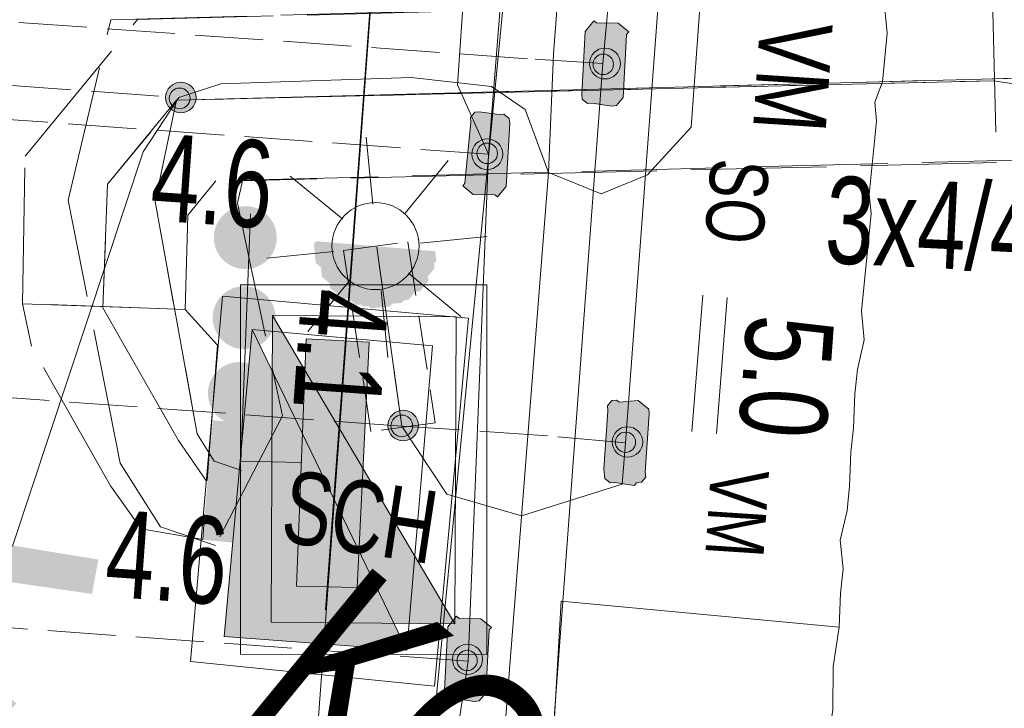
# Model space of a CAD drawing. Header units: metres. Extents: x -740 to 758, y -633 to 854.
# Tile 289 of 656: x -51.16 to -45.14, y -435.91 to -431.69. Entities that reach past the tile are written whole.
import ezdxf

# ---------------------------------------------------------------- set-up
doc = ezdxf.new("R2010")
doc.units = ezdxf.units.M
doc.header["$MEASUREMENT"] = 0
for name, pattern in [('208_208_208_416', [1.04, 0.208, -0.208, 0.208, -0.416]), ('333_125', [0.4576, 0.3328, -0.1248]), ('333_333', [0.6656, 0.3328, -0.3328]), ('416_125', [0.5408, 0.416, -0.1248]), ('416_416', [0.832, 0.416, -0.416]), ('832_208', [1.04, 0.832, -0.208])]:
    doc.linetypes.add(name, pattern=pattern)
for name, color, linetype in [('Gas.LOVION', 7, 'Continuous'), ('Gis.LOVION', 7, 'Continuous'), ('Grundkarte.LOVION', 7, 'Continuous'), ('Strom.LOVION', 7, 'Continuous'), ('StromBemass.LOVION', 7, 'Continuous'), ('Telko.LOVION', 7, 'Continuous'), ('Wasser.LOVION', 7, 'Continuous')]:
    doc.layers.add(name, color=color, linetype=linetype)
doc.styles.add('ERSTELLTER_STIL_1', font='arial.ttf')

msp = doc.modelspace()

# ---------------------------------------------------------------- hatches: boundary and pattern name
at = {"layer": 'Gas.LOVION', "linetype": 'Continuous', "lineweight": 18}
for points in [[(-49.6321, -433.1483), (-49.618, -433.1286), (-49.6064, -433.1074), (-49.5976, -433.0848), (-49.5916, -433.0614), (-49.5887, -433.0374), (-49.5887, -433.0132), (-49.5918, -432.9892), (-49.5979, -432.9657), (-49.6069, -432.9433), (-49.6186, -432.9221), (-49.6329, -432.9025), (-49.6496, -432.885), (-49.6683, -432.8696), (-49.6887, -432.8567), (-49.7107, -432.8465), (-49.7337, -432.839), (-49.7575, -432.8346), (-49.7817, -432.8331), (-49.8058, -432.8347), (-49.8296, -432.8394), (-49.8526, -432.8469), (-49.8744, -432.8573), (-49.8948, -432.8703), (-49.9134, -432.8858), (-49.9299, -432.9035), (-49.9441, -432.9231), (-49.9557, -432.9444), (-49.9645, -432.9669), (-49.9705, -432.9904), (-49.9734, -433.0144), (-49.9734, -433.0386), (-49.9702, -433.0626), (-49.9642, -433.086), (-49.9552, -433.1085), (-49.9434, -433.1297), (-49.9292, -433.1492), (-49.9125, -433.1668), (-49.8938, -433.1822), (-49.8734, -433.1951), (-49.8514, -433.2053), (-49.8284, -433.2127), (-49.8046, -433.2172), (-49.7804, -433.2186), (-49.7563, -433.217), (-49.7325, -433.2124), (-49.7095, -433.2048), (-49.6877, -433.1945), (-49.6673, -433.1814), (-49.6487, -433.1659)], [(-49.6395, -433.638), (-49.6254, -433.6185), (-49.6138, -433.5972), (-49.605, -433.5748), (-49.599, -433.5513), (-49.5961, -433.5274), (-49.5962, -433.5032), (-49.5993, -433.4792), (-49.6054, -433.4559), (-49.6143, -433.4334), (-49.626, -433.4123), (-49.6403, -433.3928), (-49.6569, -433.3752), (-49.6756, -433.3599), (-49.696, -433.347), (-49.7179, -433.3368), (-49.7409, -433.3294), (-49.7646, -433.325), (-49.7888, -433.3235), (-49.8129, -433.3251), (-49.8366, -433.3297), (-49.8595, -433.3372), (-49.8814, -433.3476), (-49.9017, -433.3606), (-49.9203, -433.3761), (-49.9368, -433.3937), (-49.9509, -433.4133), (-49.9625, -433.4345), (-49.9713, -433.457), (-49.9772, -433.4805), (-49.9802, -433.5044), (-49.9801, -433.5286), (-49.977, -433.5525), (-49.9709, -433.5759), (-49.9619, -433.5984), (-49.9502, -433.6195), (-49.936, -433.639), (-49.9194, -433.6566), (-49.9007, -433.6719), (-49.8803, -433.6848), (-49.8584, -433.695), (-49.8354, -433.7024), (-49.8116, -433.7068), (-49.7875, -433.7083), (-49.7634, -433.7067), (-49.7397, -433.7021), (-49.7167, -433.6945), (-49.6949, -433.6842), (-49.6746, -433.6712), (-49.656, -433.6557)], [(-49.0971, -435.1661), (-49.022, -433.6661), (-49.4083, -433.6448), (-49.4673, -435.1579)], [(-49.6705, -434.1009), (-49.6564, -434.0814), (-49.6449, -434.0602), (-49.6361, -434.0378), (-49.6302, -434.0145), (-49.6273, -433.9906), (-49.6273, -433.9666), (-49.6304, -433.9427), (-49.6365, -433.9194), (-49.6454, -433.897), (-49.6571, -433.876), (-49.6713, -433.8566), (-49.6878, -433.8391), (-49.7064, -433.8238), (-49.7268, -433.811), (-49.7486, -433.8008), (-49.7715, -433.7934), (-49.7952, -433.789), (-49.8192, -433.7875), (-49.8432, -433.7891), (-49.8668, -433.7937), (-49.8897, -433.8012), (-49.9114, -433.8116), (-49.9317, -433.8245), (-49.9502, -433.8399), (-49.9666, -433.8575), (-49.9807, -433.877), (-49.9922, -433.8982), (-50.001, -433.9206), (-50.0069, -433.9439), (-50.0099, -433.9678), (-50.0098, -433.9918), (-50.0067, -434.0157), (-50.0007, -434.039), (-49.9917, -434.0614), (-49.9801, -434.0824), (-49.9658, -434.1018), (-49.9493, -434.1193), (-49.9307, -434.1346), (-49.9104, -434.1474), (-49.8885, -434.1576), (-49.8656, -434.165), (-49.842, -434.1694), (-49.818, -434.1709), (-49.7939, -434.1693), (-49.7703, -434.1647), (-49.7474, -434.1572), (-49.7257, -434.1469), (-49.7054, -434.1339), (-49.6869, -434.1185)]]:
    msp.add_hatch(color=49, dxfattribs=at).paths.add_polyline_path(points)
at = {"layer": 'Gas.LOVION', "linetype": 'Continuous', "lineweight": 13}
for points in [[(-49.6144, -433.5024), (-49.6229, -435.38), (-48.499, -435.3884)], [(-49.8103, -434.0683), (-49.8105, -434.822), (-49.4402, -434.8302), (-49.4108, -434.0736)]]:
    msp.add_hatch(color=7, dxfattribs=at).paths.add_polyline_path(points)
at = {"layer": 'Strom.LOVION', "linetype": 'Continuous', "lineweight": 13}
for points in [[(-47.7007, -431.7636), (-47.722, -432.1499), (-47.7192, -432.1792), (-47.687, -432.2056), (-47.6578, -432.2027), (-47.5378, -432.2206), (-47.5085, -432.2177), (-47.4689, -432.1695), (-47.4476, -431.7832), (-47.4343, -431.7671), (-47.4986, -431.7143), (-47.6318, -431.7125), (-47.6479, -431.6993)], [(-48.4, -432.3196), (-48.4374, -432.6928), (-48.4506, -432.7088), (-48.3863, -432.7616), (-48.2532, -432.7634), (-48.2371, -432.7766), (-48.1843, -432.7123), (-48.1629, -432.326), (-48.1658, -432.2967), (-48.1979, -432.2703), (-48.2272, -432.2732), (-48.3472, -432.2554), (-48.3765, -432.2582), (-48.4029, -432.2904)], [(-48.6183, -433.1094), (-49.3485, -433.0478), (-49.3617, -433.0639), (-49.3502, -433.181), (-49.3181, -433.2074), (-49.3124, -433.266), (-49.2642, -433.3056), (-49.2613, -433.3349), (-49.181, -433.4009), (-49.1517, -433.398), (-49.1035, -433.4377), (-49.0742, -433.4348), (-49.0581, -433.448), (-49.0289, -433.4451), (-49.0128, -433.4583), (-48.8957, -433.4469), (-48.8825, -433.4308), (-48.8239, -433.4251), (-48.8107, -433.409), (-48.7814, -433.4062), (-48.7418, -433.358), (-48.7125, -433.3551), (-48.6597, -433.2908), (-48.6626, -433.2616), (-48.623, -433.2133), (-48.6258, -433.1841), (-48.6126, -433.168)], [(-47.5624, -434.085), (-47.5866, -434.442), (-47.5809, -434.5006), (-47.5487, -434.527), (-47.5195, -434.5241), (-47.3995, -434.542), (-47.3863, -434.5259), (-47.357, -434.523), (-47.3306, -434.4909), (-47.3335, -434.4616), (-47.3093, -434.1046), (-47.3121, -434.0753), (-47.3764, -434.0225), (-47.4935, -434.0339), (-47.5096, -434.0207), (-47.5388, -434.0236), (-47.5653, -434.0557)], [(-50.6802, -434.9957), (-51.7013, -434.8296), (-51.753, -435.0563), (-50.7187, -435.2064)], [(-48.3097, -435.8132), (-48.2883, -435.4269), (-48.2751, -435.4108), (-48.3394, -435.358), (-48.4726, -435.3562), (-48.4886, -435.343), (-48.5415, -435.4073), (-48.5628, -435.7936), (-48.5599, -435.8229), (-48.5278, -435.8493), (-48.4985, -435.8464), (-48.3786, -435.8643), (-48.3493, -435.8614)]]:
    msp.add_hatch(color=7, dxfattribs=at).paths.add_polyline_path(points)
at = {"layer": 'StromBemass.LOVION', "linetype": 'Continuous', "lineweight": 13}
for points in [[(-47.507, -432.0208), (-47.5001, -432.0111), (-47.4944, -432.0007), (-47.4901, -431.9897), (-47.4871, -431.9782), (-47.4857, -431.9664), (-47.4857, -431.9545), (-47.4873, -431.9427), (-47.4902, -431.9313), (-47.4946, -431.9202), (-47.5004, -431.9099), (-47.5074, -431.9003), (-47.5156, -431.8917), (-47.5247, -431.8841), (-47.5348, -431.8778), (-47.5455, -431.8728), (-47.5568, -431.8691), (-47.5685, -431.867), (-47.5803, -431.8662), (-47.5922, -431.867), (-47.6038, -431.8693), (-47.6151, -431.873), (-47.6258, -431.8781), (-47.6358, -431.8845), (-47.6449, -431.8921), (-47.653, -431.9007), (-47.66, -431.9104), (-47.6657, -431.9208), (-47.67, -431.9318), (-47.6729, -431.9433), (-47.6744, -431.9551), (-47.6743, -431.967), (-47.6728, -431.9788), (-47.6698, -431.9902), (-47.6654, -432.0013), (-47.6597, -432.0116), (-47.6526, -432.0212), (-47.6445, -432.0298), (-47.6353, -432.0374), (-47.6253, -432.0437), (-47.6145, -432.0487), (-47.6032, -432.0524), (-47.5916, -432.0545), (-47.5797, -432.0552), (-47.5679, -432.0545), (-47.5562, -432.0522), (-47.545, -432.0485), (-47.5342, -432.0434), (-47.5242, -432.037), (-47.5151, -432.0294)], [(-47.542, -432.0052), (-47.5374, -431.9989), (-47.5336, -431.992), (-47.5308, -431.9846), (-47.5288, -431.977), (-47.5279, -431.9692), (-47.5279, -431.9614), (-47.5289, -431.9536), (-47.5309, -431.946), (-47.5338, -431.9387), (-47.5376, -431.9318), (-47.5423, -431.9254), (-47.5477, -431.9197), (-47.5537, -431.9147), (-47.5604, -431.9105), (-47.5675, -431.9072), (-47.575, -431.9048), (-47.5827, -431.9034), (-47.5906, -431.9029), (-47.5984, -431.9034), (-47.6061, -431.9049), (-47.6136, -431.9074), (-47.6207, -431.9107), (-47.6273, -431.915), (-47.6334, -431.92), (-47.6387, -431.9257), (-47.6433, -431.9321), (-47.6471, -431.939), (-47.65, -431.9463), (-47.6519, -431.954), (-47.6528, -431.9618), (-47.6528, -431.9696), (-47.6518, -431.9774), (-47.6498, -431.985), (-47.6469, -431.9923), (-47.6431, -431.9992), (-47.6385, -432.0055), (-47.6331, -432.0112), (-47.627, -432.0162), (-47.6203, -432.0204), (-47.6132, -432.0238), (-47.6057, -432.0262), (-47.598, -432.0276), (-47.5902, -432.0281), (-47.5823, -432.0276), (-47.5746, -432.0261), (-47.5671, -432.0236), (-47.56, -432.0202), (-47.5534, -432.016), (-47.5474, -432.011)], [(-50.103, -432.2278), (-50.0961, -432.2183), (-50.0905, -432.208), (-50.0862, -432.1971), (-50.0833, -432.1857), (-50.0819, -432.1741), (-50.0819, -432.1624), (-50.0834, -432.1507), (-50.0864, -432.1394), (-50.0908, -432.1285), (-50.0964, -432.1182), (-50.1034, -432.1088), (-50.1114, -432.1002), (-50.1205, -432.0928), (-50.1304, -432.0865), (-50.141, -432.0816), (-50.1522, -432.078), (-50.1637, -432.0758), (-50.1754, -432.0751), (-50.1871, -432.0759), (-50.1987, -432.0781), (-50.2098, -432.0818), (-50.2204, -432.0868), (-50.2303, -432.0931), (-50.2393, -432.1007), (-50.2473, -432.1092), (-50.2542, -432.1187), (-50.2598, -432.129), (-50.2641, -432.14), (-50.267, -432.1513), (-50.2684, -432.163), (-50.2683, -432.1747), (-50.2668, -432.1863), (-50.2639, -432.1977), (-50.2595, -432.2086), (-50.2538, -432.2188), (-50.2469, -432.2283), (-50.2389, -432.2368), (-50.2298, -432.2443), (-50.2199, -432.2505), (-50.2093, -432.2555), (-50.1981, -432.2591), (-50.1866, -432.2612), (-50.1748, -432.2619), (-50.1631, -432.2612), (-50.1516, -432.2589), (-50.1405, -432.2553), (-50.1299, -432.2502), (-50.12, -432.2439), (-50.111, -432.2364)], [(-50.1337, -432.214), (-50.1291, -432.2075), (-50.1253, -432.2005), (-50.1224, -432.1931), (-50.1204, -432.1854), (-50.1195, -432.1775), (-50.1195, -432.1696), (-50.1205, -432.1617), (-50.1225, -432.154), (-50.1255, -432.1466), (-50.1293, -432.1396), (-50.134, -432.1332), (-50.1395, -432.1274), (-50.1456, -432.1224), (-50.1524, -432.1181), (-50.1596, -432.1148), (-50.1671, -432.1123), (-50.175, -432.1109), (-50.1829, -432.1104), (-50.1908, -432.1109), (-50.1986, -432.1124), (-50.2062, -432.1149), (-50.2134, -432.1183), (-50.2201, -432.1226), (-50.2262, -432.1277), (-50.2316, -432.1335), (-50.2363, -432.14), (-50.2401, -432.147), (-50.243, -432.1544), (-50.245, -432.1621), (-50.2459, -432.17), (-50.2459, -432.1779), (-50.2449, -432.1858), (-50.2429, -432.1935), (-50.2399, -432.2009), (-50.2361, -432.2079), (-50.2314, -432.2143), (-50.2259, -432.2201), (-50.2198, -432.2251), (-50.213, -432.2294), (-50.2058, -432.2327), (-50.1983, -432.2352), (-50.1904, -432.2366), (-50.1825, -432.2371), (-50.1746, -432.2366), (-50.1667, -432.2351), (-50.1592, -432.2326), (-50.152, -432.2292), (-50.1453, -432.2249), (-50.1392, -432.2198)], [(-48.2272, -432.5754), (-48.2203, -432.5658), (-48.2146, -432.5554), (-48.2103, -432.5444), (-48.2074, -432.5329), (-48.2059, -432.5211), (-48.206, -432.5093), (-48.2075, -432.4976), (-48.2105, -432.4861), (-48.2148, -432.4751), (-48.2206, -432.4648), (-48.2276, -432.4552), (-48.2357, -432.4466), (-48.2448, -432.4391), (-48.2549, -432.4328), (-48.2656, -432.4278), (-48.2768, -432.4242), (-48.2885, -432.422), (-48.3003, -432.4213), (-48.3121, -432.4221), (-48.3237, -432.4243), (-48.335, -432.428), (-48.3456, -432.4331), (-48.3556, -432.4395), (-48.3647, -432.447), (-48.3728, -432.4557), (-48.3797, -432.4653), (-48.3854, -432.4757), (-48.3897, -432.4867), (-48.3926, -432.4982), (-48.3941, -432.5099), (-48.394, -432.5217), (-48.3925, -432.5335), (-48.3895, -432.5449), (-48.3851, -432.5559), (-48.3794, -432.5663), (-48.3724, -432.5758), (-48.3643, -432.5844), (-48.3551, -432.5919), (-48.3451, -432.5983), (-48.3344, -432.6033), (-48.3231, -432.6069), (-48.3115, -432.6091), (-48.2997, -432.6098), (-48.2879, -432.609), (-48.2763, -432.6067), (-48.265, -432.603), (-48.2543, -432.598), (-48.2444, -432.5916), (-48.2353, -432.584)], [(-48.2518, -432.5503), (-48.2472, -432.5439), (-48.2434, -432.537), (-48.2405, -432.5296), (-48.2386, -432.522), (-48.2376, -432.5141), (-48.2377, -432.5062), (-48.2387, -432.4984), (-48.2407, -432.4908), (-48.2436, -432.4834), (-48.2474, -432.4765), (-48.2521, -432.4702), (-48.2575, -432.4644), (-48.2636, -432.4594), (-48.2703, -432.4552), (-48.2774, -432.4519), (-48.285, -432.4494), (-48.2927, -432.448), (-48.3006, -432.4475), (-48.3085, -432.448), (-48.3162, -432.4495), (-48.3237, -432.452), (-48.3309, -432.4554), (-48.3375, -432.4596), (-48.3436, -432.4647), (-48.349, -432.4705), (-48.3536, -432.4769), (-48.3574, -432.4838), (-48.3602, -432.4911), (-48.3622, -432.4988), (-48.3631, -432.5066), (-48.3631, -432.5145), (-48.3621, -432.5224), (-48.3601, -432.53), (-48.3572, -432.5373), (-48.3534, -432.5442), (-48.3487, -432.5506), (-48.3433, -432.5563), (-48.3372, -432.5614), (-48.3305, -432.5656), (-48.3233, -432.5689), (-48.3158, -432.5713), (-48.3081, -432.5728), (-48.3002, -432.5732), (-48.2923, -432.5727), (-48.2846, -432.5712), (-48.2771, -432.5687), (-48.2699, -432.5654), (-48.2633, -432.5611), (-48.2572, -432.5561)], [(-48.7427, -434.2352), (-48.7358, -434.2257), (-48.7302, -434.2154), (-48.7259, -434.2045), (-48.723, -434.1931), (-48.7216, -434.1814), (-48.7216, -434.1697), (-48.7231, -434.158), (-48.7261, -434.1467), (-48.7305, -434.1358), (-48.7362, -434.1255), (-48.7431, -434.116), (-48.7512, -434.1075), (-48.7602, -434.1), (-48.7702, -434.0937), (-48.7808, -434.0888), (-48.792, -434.0852), (-48.8035, -434.083), (-48.8153, -434.0823), (-48.827, -434.0831), (-48.8385, -434.0853), (-48.8497, -434.089), (-48.8603, -434.094), (-48.8702, -434.1004), (-48.8792, -434.1079), (-48.8872, -434.1165), (-48.8941, -434.126), (-48.8997, -434.1363), (-48.904, -434.1472), (-48.9069, -434.1586), (-48.9084, -434.1703), (-48.9083, -434.182), (-48.9068, -434.1937), (-48.9038, -434.205), (-48.8995, -434.216), (-48.8938, -434.2262), (-48.8869, -434.2357), (-48.8788, -434.2442), (-48.8697, -434.2517), (-48.8598, -434.258), (-48.8491, -434.2629), (-48.8379, -434.2665), (-48.8264, -434.2687), (-48.8147, -434.2694), (-48.803, -434.2686), (-48.7914, -434.2664), (-48.7803, -434.2627), (-48.7696, -434.2577), (-48.7597, -434.2514), (-48.7507, -434.2438)], [(-48.7722, -434.2203), (-48.7674, -434.2136), (-48.7634, -434.2062), (-48.7603, -434.1985), (-48.7583, -434.1904), (-48.7572, -434.1821), (-48.7573, -434.1737), (-48.7583, -434.1655), (-48.7604, -434.1574), (-48.7635, -434.1496), (-48.7676, -434.1423), (-48.7725, -434.1356), (-48.7782, -434.1295), (-48.7847, -434.1242), (-48.7918, -434.1198), (-48.7993, -434.1163), (-48.8073, -434.1137), (-48.8155, -434.1122), (-48.8238, -434.1117), (-48.8321, -434.1122), (-48.8403, -434.1138), (-48.8482, -434.1164), (-48.8558, -434.12), (-48.8628, -434.1245), (-48.8692, -434.1298), (-48.8749, -434.1359), (-48.8798, -434.1427), (-48.8838, -434.15), (-48.8868, -434.1578), (-48.8889, -434.1659), (-48.8899, -434.1742), (-48.8899, -434.1825), (-48.8888, -434.1908), (-48.8867, -434.1989), (-48.8836, -434.2066), (-48.8796, -434.2139), (-48.8746, -434.2207), (-48.8689, -434.2267), (-48.8625, -434.232), (-48.8554, -434.2365), (-48.8478, -434.24), (-48.8399, -434.2425), (-48.8317, -434.2441), (-48.8234, -434.2446), (-48.815, -434.244), (-48.8068, -434.2424), (-48.7989, -434.2398), (-48.7914, -434.2363), (-48.7843, -434.2318), (-48.7779, -434.2264)], [(-47.3704, -434.3356), (-47.3635, -434.3261), (-47.3579, -434.3158), (-47.3536, -434.3049), (-47.3508, -434.2936), (-47.3493, -434.282), (-47.3494, -434.2703), (-47.3509, -434.2587), (-47.3538, -434.2474), (-47.3582, -434.2365), (-47.3638, -434.2263), (-47.3707, -434.2169), (-47.3788, -434.2084), (-47.3878, -434.2009), (-47.3977, -434.1947), (-47.4083, -434.1898), (-47.4194, -434.1862), (-47.4309, -434.184), (-47.4426, -434.1833), (-47.4542, -434.1841), (-47.4657, -434.1863), (-47.4768, -434.19), (-47.4874, -434.195), (-47.4972, -434.2013), (-47.5062, -434.2088), (-47.5142, -434.2173), (-47.5211, -434.2268), (-47.5267, -434.2371), (-47.5309, -434.248), (-47.5338, -434.2593), (-47.5352, -434.2709), (-47.5352, -434.2826), (-47.5337, -434.2942), (-47.5307, -434.3055), (-47.5264, -434.3164), (-47.5207, -434.3266), (-47.5138, -434.336), (-47.5058, -434.3445), (-47.4968, -434.3519), (-47.4869, -434.3582), (-47.4763, -434.3631), (-47.4651, -434.3667), (-47.4537, -434.3689), (-47.442, -434.3696), (-47.4303, -434.3688), (-47.4188, -434.3666), (-47.4077, -434.3629), (-47.3972, -434.3579), (-47.3873, -434.3516), (-47.3783, -434.3441)], [(-47.4065, -434.3176), (-47.402, -434.3113), (-47.3983, -434.3045), (-47.3954, -434.2973), (-47.3935, -434.2897), (-47.3926, -434.282), (-47.3926, -434.2743), (-47.3936, -434.2666), (-47.3956, -434.2591), (-47.3984, -434.2519), (-47.4022, -434.2451), (-47.4068, -434.2388), (-47.4121, -434.2332), (-47.4181, -434.2283), (-47.4247, -434.2241), (-47.4317, -434.2209), (-47.4391, -434.2185), (-47.4467, -434.2171), (-47.4544, -434.2166), (-47.4622, -434.2171), (-47.4698, -434.2186), (-47.4772, -434.221), (-47.4842, -434.2243), (-47.4907, -434.2285), (-47.4967, -434.2335), (-47.5019, -434.2391), (-47.5065, -434.2454), (-47.5102, -434.2522), (-47.513, -434.2595), (-47.5149, -434.267), (-47.5159, -434.2747), (-47.5159, -434.2824), (-47.5149, -434.2901), (-47.5129, -434.2976), (-47.51, -434.3048), (-47.5063, -434.3116), (-47.5017, -434.3179), (-47.4964, -434.3235), (-47.4904, -434.3284), (-47.4838, -434.3326), (-47.4768, -434.3359), (-47.4694, -434.3382), (-47.4618, -434.3397), (-47.454, -434.3401), (-47.4463, -434.3396), (-47.4387, -434.3381), (-47.4313, -434.3357), (-47.4243, -434.3324), (-47.4178, -434.3282), (-47.4118, -434.3232)], [(-48.3501, -435.6648), (-48.3433, -435.6554), (-48.3378, -435.6452), (-48.3335, -435.6344), (-48.3307, -435.6232), (-48.3293, -435.6116), (-48.3293, -435.6), (-48.3308, -435.5886), (-48.3337, -435.5773), (-48.338, -435.5666), (-48.3437, -435.5564), (-48.3505, -435.5471), (-48.3585, -435.5386), (-48.3674, -435.5313), (-48.3772, -435.5251), (-48.3877, -435.5202), (-48.3988, -435.5166), (-48.4102, -435.5145), (-48.4217, -435.5138), (-48.4333, -435.5146), (-48.4447, -435.5168), (-48.4557, -435.5204), (-48.4662, -435.5254), (-48.476, -435.5316), (-48.4849, -435.539), (-48.4928, -435.5475), (-48.4996, -435.5569), (-48.5051, -435.5671), (-48.5093, -435.5779), (-48.5122, -435.5891), (-48.5136, -435.6006), (-48.5136, -435.6122), (-48.5121, -435.6237), (-48.5092, -435.635), (-48.5049, -435.6457), (-48.4992, -435.6559), (-48.4924, -435.6652), (-48.4844, -435.6736), (-48.4755, -435.681), (-48.4657, -435.6872), (-48.4552, -435.6921), (-48.4441, -435.6956), (-48.4327, -435.6978), (-48.4211, -435.6985), (-48.4096, -435.6977), (-48.3982, -435.6955), (-48.3872, -435.6919), (-48.3767, -435.6869), (-48.3669, -435.6807), (-48.358, -435.6732)], [(-48.3754, -435.6525), (-48.3709, -435.6462), (-48.3671, -435.6394), (-48.3643, -435.6322), (-48.3624, -435.6247), (-48.3614, -435.6169), (-48.3615, -435.6092), (-48.3625, -435.6015), (-48.3644, -435.594), (-48.3673, -435.5867), (-48.3711, -435.58), (-48.3757, -435.5737), (-48.381, -435.568), (-48.387, -435.5631), (-48.3936, -435.559), (-48.4006, -435.5557), (-48.408, -435.5533), (-48.4156, -435.5519), (-48.4234, -435.5514), (-48.4311, -435.5519), (-48.4388, -435.5534), (-48.4461, -435.5558), (-48.4532, -435.5592), (-48.4597, -435.5633), (-48.4657, -435.5683), (-48.471, -435.574), (-48.4755, -435.5803), (-48.4792, -435.5871), (-48.4821, -435.5943), (-48.484, -435.6019), (-48.4849, -435.6096), (-48.4849, -435.6173), (-48.4839, -435.625), (-48.482, -435.6326), (-48.4791, -435.6398), (-48.4753, -435.6466), (-48.4707, -435.6528), (-48.4654, -435.6585), (-48.4594, -435.6634), (-48.4528, -435.6676), (-48.4458, -435.6708), (-48.4384, -435.6732), (-48.4308, -435.6747), (-48.423, -435.6751), (-48.4152, -435.6746), (-48.4076, -435.6731), (-48.4002, -435.6707), (-48.3932, -435.6674), (-48.3867, -435.6632), (-48.3807, -435.6582)]]:
    msp.add_hatch(color=7, dxfattribs=at).paths.add_polyline_path(points)
at = {"layer": 'Wasser.LOVION', "linetype": 'Continuous', "lineweight": 13}
for points in [[(-49.739, -433.5885), (-49.91, -435.4672), (-48.7935, -435.5502)], [(-49.9802, -434.1441), (-50.0418, -434.8742), (-49.6687, -434.9116), (-49.6232, -434.1683)]]:
    msp.add_hatch(color=7, dxfattribs=at).paths.add_polyline_path(points)

# ---------------------------------------------------------------- linework, layer by layer
at = {"layer": 'Gas.LOVION', "color": 7, "linetype": '832_208', "lineweight": 13}
msp.add_lwpolyline([(-49.8295, -432.8141), (-49.5543, -434.1172), (-49.9643, -434.911), (-50.3007, -434.7961), (-50.5457, -434.4062), (-50.8656, -432.7972), (-50.6041, -431.6928), (-45.2094, -431.5496), (-45.1838, -432.5668), (-49.7984, -432.678)], close=True, dxfattribs=at)
at = {"layer": 'Gas.LOVION', "color": 252, "linetype": '208_208_208_416', "lineweight": 18}
msp.add_lwpolyline([(-45.2032, -432.0662), (-50.2013, -432.1854), (-50.3329, -432.8042), (-50.0755, -434.2273), (-49.9705, -434.3943), (-49.8023, -434.4518)], dxfattribs=at)
at = {"layer": 'Gas.LOVION', "color": 5, "linetype": 'Continuous', "lineweight": 18}
msp.add_lwpolyline([(-43.9318, -432.2227), (-44.0196, -432.2313), (-44.3095, -432.2892), (-44.8554, -432.2982), (-44.8433, -432.1197), (-45.2032, -432.0662), (-50.2013, -432.1854), (-50.3329, -432.8042), (-50.0755, -434.2273), (-49.9705, -434.3943), (-49.8023, -434.4518)], dxfattribs=at)
at = {"layer": 'Gas.LOVION', "color": 49, "linetype": 'Continuous', "lineweight": 18}
msp.add_lwpolyline([(-49.4378, -434.4014), (-49.8081, -434.3932), (-49.7491, -432.8801)], dxfattribs=at)
at = {"layer": 'Gas.LOVION', "color": 7, "linetype": 'Continuous', "lineweight": 13}
for points in [[(-49.8101, -433.3146), (-49.8107, -435.5757), (-48.3033, -435.5761), (-48.3027, -433.315)], [(-48.4904, -433.5107), (-49.6144, -433.5024), (-49.6229, -435.38), (-48.499, -435.3884)], [(-49.6144, -433.5024), (-48.499, -435.3884), (-49.6229, -435.38)]]:
    msp.add_lwpolyline(points, close=True, dxfattribs=at)
at = {"layer": 'Gas.LOVION', "color": 49, "linetype": 'Continuous', "lineweight": 18}
msp.add_lwpolyline([(-49.0971, -435.1661), (-49.4673, -435.1579), (-49.4083, -433.6448), (-49.022, -433.6661)], close=True, dxfattribs=at)
at = {"layer": 'Gis.LOVION', "color": 44, "linetype": 'Continuous', "lineweight": 18}
for points in [[(-49.0412, -432.4119), (-49.0011, -432.8218)], [(-48.8037, -432.8763), (-48.5396, -432.555)], [(-49.1843, -432.9136), (-49.5057, -432.6494)], [(-48.7119, -433.0595), (-48.302, -433.0194)], [(-49.6487, -433.1511), (-49.2389, -433.111)], [(-48.7826, -433.2437), (-48.4612, -433.5079)], [(-49.398, -433.5995), (-49.1471, -433.2941)], [(-48.9496, -433.3487), (-48.9095, -433.7586)]]:
    msp.add_lwpolyline(points, dxfattribs=at)
msp.add_circle((-48.984, -433.0775), 0.2665, dxfattribs=at)
at = {"layer": 'Grundkarte.LOVION', "color": 253, "linetype": 'Continuous', "lineweight": 18}
for points in [[(-66.6343, -435.9645), (-81.2579, -434.8229), (-83.1731, -427.3256), (-82.8805, -423.366), (-82.0888, -412.1165), (-81.3235, -400.8991), (-79.8311, -401.0487), (-74.2034, -401.4739), (-73.9777, -398.644), (-72.7608, -381.7668), (-61.8362, -382.5607), (-49.3663, -383.44), (-45.6146, -383.7234), (-47.04, -403.6061), (-47.8374, -414.7971), (-48.6027, -426.0145), (-49.4265, -437.2376), (-53.1461, -436.9806), (-64.6413, -436.0947)], [(-46.3915, -438.6551), (-48.0331, -438.4905), (-47.8474, -435.2508), (-46.1472, -435.4096), (-46.1829, -435.6496), (-46.1864, -435.9159), (-46.222, -436.1559), (-46.2255, -436.4222), (-46.2555, -436.7207), (-46.2911, -436.9606), (-46.2981, -437.4933), (-46.3338, -437.7333), (-46.3408, -438.2659), (-46.3708, -438.5644)]]:
    msp.add_lwpolyline(points, close=True, dxfattribs=at)
at = {"layer": 'Grundkarte.LOVION', "color": 8, "linetype": 'Continuous', "lineweight": 18}
for points in [[(-64.2717, -496.7073), (-63.8513, -495.8682), (-58.0963, -483.69), (-57.3554, -482.1989), (-53.9989, -470.5804), (-51.2538, -461.4748), (-50.8885, -456.4441), (-49.4265, -437.2376), (-48.6027, -426.0145), (-47.8374, -414.7971), (-47.04, -403.6061), (-45.6146, -383.7234)], [(-64.2717, -496.7073), (-63.8513, -495.8682), (-58.0963, -483.69), (-57.3554, -482.1989), (-53.9989, -470.5804), (-51.2538, -461.4748), (-50.8885, -456.4441), (-49.4265, -437.2376), (-48.6027, -426.0145), (-47.8374, -414.7971), (-47.04, -403.6061), (-45.6146, -383.7234)], [(-49.2905, -435.3032), (-48.6027, -426.0145), (-47.9056, -416.518)], [(-46.1472, -435.4096), (-46.138, -435.2019), (-46.123, -435.0526), (-46.1402, -434.877), (-46.0988, -434.6956), (-46.0838, -434.5463), (-46.0746, -434.3385), (-46.0596, -434.1893), (-46.0504, -433.9815), (-46.0354, -433.8323), (-45.994, -433.6509), (-46.0112, -433.4752), (-45.9514, -432.8782), (-45.9628, -432.7611), (-45.9179, -432.3134), (-45.9294, -432.1963), (-45.8823, -432.0735), (-45.8523, -431.775), (-45.8752, -431.5408)], [(-46.4469, -439.9019), (-46.3915, -438.6551), (-46.3708, -438.5644), (-46.3408, -438.2659), (-46.3338, -437.7333), (-46.2981, -437.4933), (-46.2911, -436.9606), (-46.2555, -436.7207), (-46.2255, -436.4222), (-46.222, -436.1559), (-46.1864, -435.9159), (-46.1829, -435.6496), (-46.1472, -435.4096)]]:
    msp.add_lwpolyline(points, dxfattribs=at)
msp.add_lwpolyline([(-82.8805, -423.366), (-68.8539, -424.4478), (-66.0561, -424.6471), (-52.3866, -425.7047), (-48.6027, -426.0145), (-49.4265, -437.2376), (-53.1461, -436.9806), (-64.6413, -436.0947), (-66.6343, -435.9645), (-81.2579, -434.8229), (-83.1731, -427.3256)], close=True, dxfattribs=at)
at = {"layer": 'Strom.LOVION', "color": 150, "linetype": 'Continuous', "lineweight": 18}
for points in [[(-47.5928, -431.9599), (-47.4938, -430.8567), (-46.321, -415.3434), (-45.7819, -408.4633), (-45.325, -404.3695), (-45.1314, -401.5132), (-44.6391, -395.9676), (-44.5801, -394.4545), (-44.2764, -392.1195), (-44.4293, -390.4054), (-44.3606, -389.1425), (-43.898, -378.4572), (-43.3507, -371.2068), (-41.3189, -350.4225), (-40.8837, -343.5377), (-41.1861, -343.3161), (-43.403, -343.1634), (-45.974, -343.0157), (-45.8644, -341.1134)], [(-45.8379, -403.3556), (-45.9352, -404.3257), (-46.3788, -408.4034), (-46.9179, -415.2835), (-48.2921, -432.516), (-48.4175, -435.6168), (-48.6418, -437.1018)], [(-48.2921, -432.516), (-48.4815, -432.0912), (-48.433, -431.3771), (-48.1999, -431.1917), (-47.6994, -431.1724), (-47.2495, -431.5421), (-47.4545, -434.2813), (-47.4741, -434.5345), (-48.0907, -434.7278), (-48.547, -434.595), (-48.8241, -434.1788), (-48.9754, -433.0852)], [(-47.5928, -431.9599), (-47.9955, -437.3637), (-48.4459, -445.1514), (-48.5561, -447.3493), (-49.3028, -455.432), (-49.4495, -456.9537), (-49.628, -458.907), (-36.0685, -461.4088), (-25.0176, -464.7026)]]:
    msp.add_lwpolyline(points, dxfattribs=at)
at = {"layer": 'Strom.LOVION', "color": 1, "linetype": 'Continuous', "lineweight": 18}
msp.add_lwpolyline([(-44.907, -395.3436), (-45.4252, -401.3793), (-45.6235, -404.3395), (-46.0803, -408.4333), (-46.6195, -415.3135), (-47.8942, -431.9007), (-47.9265, -432.628), (-48.294, -437.3338), (-48.7576, -445.1375), (-48.8678, -447.3354), (-49.6145, -455.4181), (-49.7872, -457.43), (-50.0629, -460.3534), (-50.1131, -461.2007), (-50.7197, -462.856), (-51.6923, -465.9067), (-52.5468, -469.1084), (-53.0109, -472.5231), (-55.8024, -483.4214), (-58.7768, -488.9732), (-59.6579, -490.9952), (-61.583, -494.5824), (-62.12, -495.891)], dxfattribs=at)
at = {"layer": 'Strom.LOVION', "color": 5, "linetype": 'Continuous', "lineweight": 18}
msp.add_lwpolyline([(-47.4938, -430.8567), (-46.9767, -431.3086), (-47.0522, -432.3504), (-47.3192, -432.6425), (-47.6034, -432.759), (-47.9265, -432.628), (-48.0676, -432.2428), (-48.2737, -432.1004), (-48.7667, -432.0452), (-49.9303, -432.085), (-50.1881, -432.1694), (-50.4068, -432.5011), (-51.2054, -434.9141)], dxfattribs=at)
at = {"layer": 'Strom.LOVION', "color": 7, "linetype": 'Continuous', "lineweight": 13}
for points in [[(-47.7007, -431.7636), (-47.6479, -431.6993), (-47.6318, -431.7125), (-47.4986, -431.7143), (-47.4343, -431.7671), (-47.4476, -431.7832), (-47.4689, -432.1695), (-47.5085, -432.2177), (-47.5378, -432.2206), (-47.6578, -432.2027), (-47.687, -432.2056), (-47.7192, -432.1792), (-47.722, -432.1499)], [(-48.4, -432.3196), (-48.4029, -432.2904), (-48.3765, -432.2582), (-48.3472, -432.2554), (-48.2272, -432.2732), (-48.1979, -432.2703), (-48.1658, -432.2967), (-48.1629, -432.326), (-48.1843, -432.7123), (-48.2371, -432.7766), (-48.2532, -432.7634), (-48.3863, -432.7616), (-48.4506, -432.7088), (-48.4374, -432.6928)], [(-47.5624, -434.085), (-47.5653, -434.0557), (-47.5388, -434.0236), (-47.5096, -434.0207), (-47.4935, -434.0339), (-47.3764, -434.0225), (-47.3121, -434.0753), (-47.3093, -434.1046), (-47.3335, -434.4616), (-47.3306, -434.4909), (-47.357, -434.523), (-47.3863, -434.5259), (-47.3995, -434.542), (-47.5195, -434.5241), (-47.5487, -434.527), (-47.5809, -434.5006), (-47.5866, -434.442)], [(-48.3097, -435.8132), (-48.3493, -435.8614), (-48.3786, -435.8643), (-48.4985, -435.8464), (-48.5278, -435.8493), (-48.5599, -435.8229), (-48.5628, -435.7936), (-48.5415, -435.4073), (-48.4886, -435.343), (-48.4726, -435.3562), (-48.3394, -435.358), (-48.2751, -435.4108), (-48.2883, -435.4269)]]:
    msp.add_lwpolyline(points, close=True, dxfattribs=at)
at = {"layer": 'Strom.LOVION', "color": 7, "linetype": '333_125', "lineweight": 13}
msp.add_lwpolyline([(-49.013, -434.212), (-49.1803, -433.1053), (-48.7865, -433.052), (-48.6192, -434.1588)], close=True, dxfattribs=at)
at = {"layer": 'Strom.LOVION', "color": 9, "linetype": '333_333', "lineweight": 18}
msp.add_lwpolyline([(-48.8241, -434.1788), (-48.9754, -433.0852)], dxfattribs=at)
at = {"layer": 'StromBemass.LOVION', "color": 7, "linetype": '416_125', "lineweight": 13}
for points in [[(-47.5928, -431.9599), (-48.0538, -431.9311), (-52.8606, -431.5883)], [(-52.8819, -431.9746), (-50.1881, -432.1694)], [(-48.2921, -432.516), (-52.8911, -432.1824)], [(-47.4545, -434.2813), (-47.9315, -434.2393), (-48.8241, -434.1788), (-52.9169, -433.8844)], [(-48.4175, -435.6168), (-53.0165, -435.2833)]]:
    msp.add_lwpolyline(points, dxfattribs=at)
at = {"layer": 'StromBemass.LOVION', "color": 7, "linetype": 'Continuous', "lineweight": 13}
for points in [[(-46.9813, -433.378), (-47.0475, -434.212)], [(-46.8321, -433.3929), (-46.8983, -434.227)]]:
    msp.add_lwpolyline(points, dxfattribs=at)
for centre, radius in [((-47.58, -431.9607), 0.0945), ((-47.5904, -431.9655), 0.0626), ((-50.1751, -432.1685), 0.0934), ((-50.1827, -432.1738), 0.0634), ((-48.3, -432.5155), 0.0942), ((-48.3004, -432.5104), 0.0629), ((-48.815, -434.1759), 0.0935), ((-48.8236, -434.1781), 0.0665), ((-47.4423, -434.2764), 0.0931), ((-47.4542, -434.2784), 0.0618), ((-48.4214, -435.6061), 0.0923), ((-48.4232, -435.6133), 0.0619)]:
    msp.add_circle(centre, radius, dxfattribs=at)
at = {"layer": 'Telko.LOVION', "color": 1, "linetype": 'Continuous', "lineweight": 18}
msp.add_lwpolyline([(-33.1631, -253.0659), (-35.0382, -258.525), (-36.0152, -262.8913), (-36.475, -271.6405), (-38.396, -298.5469), (-41.1633, -332.9693), (-42.9537, -361.0599), (-44.8834, -390.5976), (-47.2722, -421.9387), (-49.5907, -445.9874), (-49.5713, -446.488), (-49.6105, -446.9943), (-49.7551, -457.4564), (-51.0587, -463.9236), (-54.9122, -477.2606), (-55.7356, -480.3263), (-57.676, -485.5701), (-63.4068, -497.3912), (-63.42, -497.4073)], dxfattribs=at)
at = {"layer": 'Wasser.LOVION', "color": 7, "linetype": '832_208', "lineweight": 13}
for points in [[(-43.77, -432.5172), (-49.9609, -432.6791), (-50.1326, -432.888), (-50.1499, -433.4661), (-51.1436, -433.4302), (-51.1284, -432.5273), (-50.4416, -431.6917), (-43.8087, -431.5161)], [(-50.1499, -433.4661), (-49.9514, -433.6831), (-50.0418, -434.8742), (-50.4178, -434.8075), (-50.606, -434.5451), (-51.0885, -433.6909), (-51.1436, -433.4302)]]:
    msp.add_lwpolyline(points, close=True, dxfattribs=at)
at = {"layer": 'Wasser.LOVION', "color": 252, "linetype": '416_416', "lineweight": 18}
msp.add_lwpolyline([(-50.0176, -434.5172), (-50.1898, -434.268), (-50.6534, -433.4562), (-50.6239, -432.6996), (-50.2013, -432.1854), (-43.7894, -432.0166)], dxfattribs=at)
at = {"layer": 'Wasser.LOVION', "color": 150, "linetype": 'Continuous', "lineweight": 18}
msp.add_lwpolyline([(-43.5908, -432.2337), (-43.6579, -432.1516), (-43.7894, -432.0166), (-50.2013, -432.1854), (-50.6239, -432.6996), (-50.6534, -433.4562), (-50.1898, -434.268), (-50.0176, -434.5172)], dxfattribs=at)
at = {"layer": 'Wasser.LOVION', "color": 7, "linetype": 'Continuous', "lineweight": 13}
for points in [[(-49.9215, -433.3846), (-50.1166, -435.6204), (-48.6242, -435.7701), (-48.4158, -433.5182)], [(-48.6357, -433.6875), (-49.739, -433.5885), (-49.91, -435.4672), (-48.7935, -435.5502)], [(-49.739, -433.5885), (-48.7935, -435.5502), (-49.91, -435.4672)]]:
    msp.add_lwpolyline(points, close=True, dxfattribs=at)

# ---------------------------------------------------------------- texts
at = {"layer": 'Gas.LOVION', "color": 5, "linetype": 'Continuous', "lineweight": 18, "insert": (-53.516, -435.7283), "char_height": 1.281361, "attachment_point": 7, "rotation": 320.58413, "style": 'ERSTELLTER_STIL_1'}
msp.add_mtext('{\\A1;\\W0.80002x;Schrank}', dxfattribs=at)
at = {"layer": 'Gas.LOVION', "color": 49, "linetype": 'Continuous', "lineweight": 18, "insert": (-49.8584, -435.9359), "char_height": 1.209369, "attachment_point": 7, "rotation": 320.58413, "style": 'ERSTELLTER_STIL_1'}
msp.add_mtext('{\\A1;\\W0.71560x;KOR 1657}', dxfattribs=at)
at = {"layer": 'Strom.LOVION', "color": 7, "linetype": 'Continuous', "lineweight": 13, "attachment_point": 7, "style": 'ERSTELLTER_STIL_1'}
for s, insert, char_height, rotation in [('{\\A1;\\W0.71562x;VM}', (-46.6304, -431.6949), 0.444613, 266.24305), ('{\\A1;\\W0.71554x;SO}', (-46.9334, -432.5342), 0.355704, 265.24643), ('{\\A1;\\W0.71564x;SCH}', (-49.5761, -434.8895), 0.444588, 351.36483), ('{\\A1;\\W0.71553x;VM}', (-46.931, -434.4346), 0.355698, 266.24993)]:
    msp.add_mtext(s, dxfattribs=dict(at, insert=insert, char_height=char_height, rotation=rotation))
at = {"layer": 'Strom.LOVION', "color": 150, "linetype": 'Continuous', "lineweight": 18, "insert": (-46.242, -433.1875), "char_height": 0.533536, "attachment_point": 7, "rotation": 357.24382, "style": 'ERSTELLTER_STIL_1'}
msp.add_mtext('{\\A1;\\W0.71559x;3x4/4 CU}', dxfattribs=at)
at = {"layer": 'StromBemass.LOVION', "color": 7, "linetype": 'Continuous', "lineweight": 13, "attachment_point": 7, "style": 'ERSTELLTER_STIL_1'}
for s, insert, char_height, rotation in [('{\\A1;\\W0.71563x;4.6}', (-50.3713, -432.9263), 0.533529, 355.9806), ('{\\A1;\\W0.71559x;4.1}', (-49.4348, -433.3271), 0.533545, 265.87584), ('{\\A1;\\W0.71559x;5.0}', (-46.7165, -433.4889), 0.533545, 265.87584), ('{\\A1;\\W0.71556x;4.6}', (-50.6493, -435.2285), 0.533545, 355.87584)]:
    msp.add_mtext(s, dxfattribs=dict(at, insert=insert, char_height=char_height, rotation=rotation))

doc.saveas('drawing.dxf')
